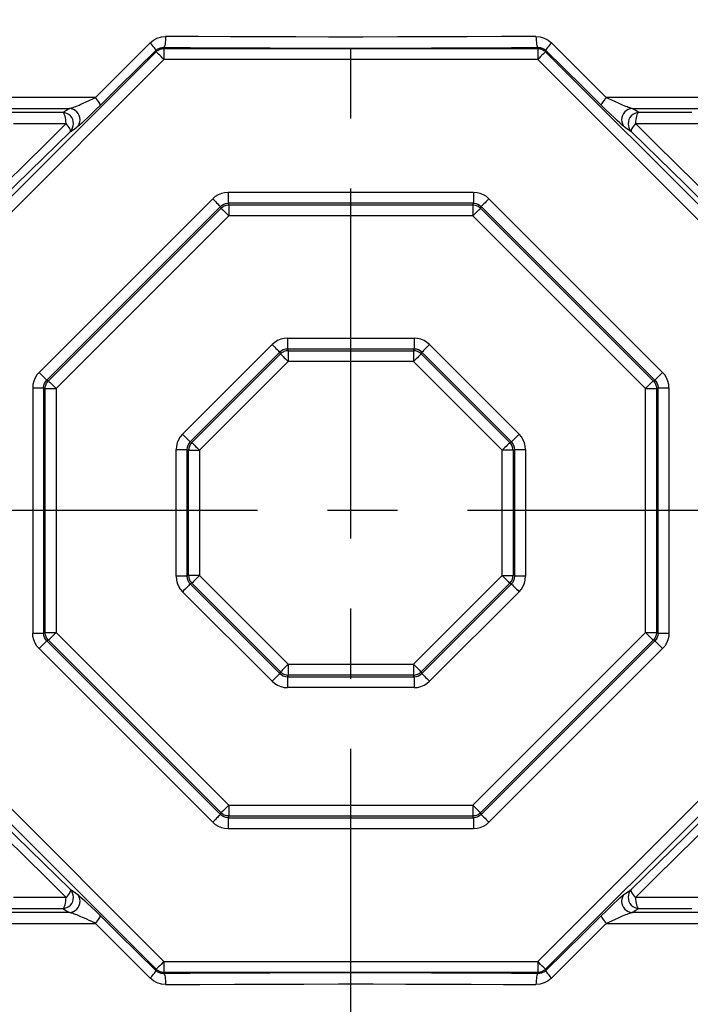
# Model space of a CAD drawing. Header units: millimetres. Extents: x 196 to 2027204, y -221452 to 153872.
# Tile 284 of 381: x 1216658 to 1217265, y -201272 to -200380. Entities that reach past the tile are written whole.
import ezdxf

# ---------------------------------------------------------------- set-up
doc = ezdxf.new("R2010")
doc.units = ezdxf.units.MM
doc.linetypes.add('CENTER', pattern=[50.8, 31.75, -6.35, 6.35, -6.35])
doc.layers.get('Defpoints').update_dxf_attribs({"lineweight": 18})
doc.layers.add('00_Основной', color=163, linetype='Continuous', lineweight=40)
doc.layers.add('ТМ-размеры', color=25, linetype='Continuous', lineweight=20)
doc.styles.add('SFINKS', font='SFINKS.shx', dxfattribs={"width": 0.7, "oblique": 15})
doc.dimstyles.new('кира-50', dxfattribs={"dimtxt": 150, "dimasz": 40, "dimexe": 15, "dimexo": 0, "dimgap": 20, "dimtad": 1, "dimdec": 0, "dimrnd": 5, "dimdsep": 46, "dimtxsty": 'SFINKS', "dimblk1": 'OBLIQUE', "dimblk2": 'OBLIQUE', "dimsah": 1, "dimcen": 2.5, "dimclrd": 252, "dimclre": 252, "dimclrt": 252, "dimadec": 0, "dimazin": 0, "dimtfac": 1, "dimtdec": 0, "dimtofl": 0, "dimtmove": 0, "dimatfit": 3, "dimldrblk": 'OBLIQUE', "dimfxl": 15, "dimtfill": 1, "dimtolj": 1, "dimtzin": 0, "dimlwd": 20, "dimlwe": 20, "dimarcsym": 0})

# ---------------------------------------------------------------- blocks, each defined once
blk = doc.blocks.new('_Oblique')
at = {"color": 0, "linetype": 'ByBlock', "lineweight": -2}
blk.add_line((-0.5, -0.5), (0.5, 0.5), dxfattribs=at)
blk = doc.blocks.new('*D85')
at = {"layer": 'Defpoints', "color": 0, "linetype": 'ByBlock', "lineweight": 50, "transparency": 16777216}
for p in [(1216957.71, -194978.27), (1216957.71, -203390.23), (1218392.05, -203390.23)]:
    blk.add_point(p, dxfattribs=at)
at = {"layer": 'ТМ-размеры', "color": 252, "linetype": 'ByBlock', "lineweight": 20, "transparency": 16777216}
for p, q in [((1216957.71, -194978.27), (1218407.05, -194978.27)), ((1218392.05, -194978.27), (1218392.05, -203390.23)), ((1216957.71, -203390.23), (1218407.05, -203390.23))]:
    blk.add_line(p, q, dxfattribs=at)
at = {"layer": 'ТМ-размеры', "color": 252, "linetype": 'ByBlock', "lineweight": 20, "transparency": 16777216, "xscale": 40, "yscale": 40, "zscale": 40}
for p, rotation in [((1218392.05, -194978.27), 90), ((1218392.05, -203390.23), 270)]:
    blk.add_blockref('_Oblique', p, dxfattribs=dict(at, rotation=rotation))
at = {"layer": 'ТМ-размеры', "color": 252, "linetype": 'ByBlock', "transparency": 16777216, "insert": (1218297.05, -199184.25), "char_height": 150, "attachment_point": 5, "rotation": 90, "style": 'SFINKS', "bg_fill": 3, "box_fill_scale": 1.1, "bg_fill_color": 256, "bg_fill_true_color": 13158600, "bg_fill_transparency": 0}
blk.add_mtext('\\A1;8410', dxfattribs=at)

msp = doc.modelspace()

# ---------------------------------------------------------------- linework, layer by layer
at = {"color": 252, "linetype": 'CENTER', "lineweight": 25, "ltscale": 10}
for p, q in [((1216957.71, -203390.23, 0.2), (1216957.71, -194978.28, 0.2)), ((1217381, -200824.75, 0.2), (1216534.45, -200824.75, 0.2))]:
    msp.add_line(p, q, dxfattribs=at)
at = {"layer": '00_Основной', "color": 252, "lineweight": 25, "ltscale": 10}
for p, q in [((1216541.73, -200648.3, 0.2), (1216781.27, -200408.77, 0.2)), ((1216780.83, -200407.72, 0.2), (1216781.27, -200408.77, 0.2)), ((1216788.33, -200405.85, 0.2), (1216787.93, -200404.89, 0.2)), ((1216788.33, -200405.85, 0.2), (1217127.09, -200405.85, 0.2)), ((1217127.49, -200404.89, 0.2), (1217127.09, -200405.85, 0.2)), ((1217134.15, -200408.77, 0.2), (1217134.58, -200407.72, 0.2)), ((1217134.15, -200408.77, 0.2), (1217373.7, -200648.3, 0.2)), ((1216788.33, -200415.84, 0.2), (1216548.79, -200655.38, 0.2)), ((1217127.09, -200415.84, 0.2), (1216788.33, -200415.84, 0.2)), ((1217366.63, -200655.38, 0.2), (1217127.09, -200415.84, 0.2)), ((1216675.08, -200699.53, 0.2), (1216832.48, -200542.13, 0.2)), ((1217069.01, -200536.36, 0.2), (1216846.41, -200536.36, 0.2)), ((1217240.33, -200699.53, 0.2), (1217082.94, -200542.13, 0.2)), ((1216839.45, -200549.09, 0.2), (1216682.06, -200706.5, 0.2)), ((1216683.55, -200707.1, 0.2), (1216840.07, -200550.58, 0.2)), ((1216840.07, -200550.58, 0.2), (1216839.45, -200549.09, 0.2)), ((1216846.41, -200546.21, 0.2), (1216847.03, -200547.71, 0.2)), ((1217069.01, -200546.21, 0.2), (1216846.41, -200546.21, 0.2)), ((1216847.03, -200547.71, 0.2), (1217068.39, -200547.71, 0.2)), ((1217068.39, -200547.71, 0.2), (1217069.01, -200546.21, 0.2)), ((1217075.97, -200549.09, 0.2), (1217075.35, -200550.58, 0.2)), ((1217075.35, -200550.58, 0.2), (1217231.87, -200707.1, 0.2)), ((1217233.36, -200706.5, 0.2), (1217075.97, -200549.09, 0.2)), ((1216847.03, -200557.56, 0.2), (1216690.51, -200714.08, 0.2)), ((1217068.39, -200557.56, 0.2), (1216847.03, -200557.56, 0.2)), ((1217224.91, -200714.08, 0.2), (1217068.39, -200557.56, 0.2)), ((1216805.09, -200755.6, 0.2), (1216886.33, -200674.36, 0.2)), ((1216900.26, -200668.59, 0.2), (1217015.16, -200668.59, 0.2)), ((1217029.09, -200674.36, 0.2), (1217110.33, -200755.6, 0.2)), ((1216893.3, -200681.32, 0.2), (1216812.05, -200762.57, 0.2)), ((1216813.54, -200763.19, 0.2), (1216893.92, -200682.81, 0.2)), ((1216893.92, -200682.81, 0.2), (1216893.3, -200681.32, 0.2)), ((1216900.26, -200678.44, 0.2), (1216900.88, -200679.94, 0.2)), ((1217015.16, -200678.44, 0.2), (1216900.26, -200678.44, 0.2)), ((1216900.88, -200679.94, 0.2), (1217014.54, -200679.94, 0.2)), ((1217014.54, -200679.94, 0.2), (1217015.16, -200678.44, 0.2)), ((1217022.12, -200681.32, 0.2), (1217021.5, -200682.81, 0.2)), ((1217021.5, -200682.81, 0.2), (1217101.88, -200763.19, 0.2)), ((1217103.37, -200762.57, 0.2), (1217022.12, -200681.32, 0.2)), ((1216900.88, -200689.78, 0.2), (1216820.51, -200770.15, 0.2)), ((1217014.54, -200689.78, 0.2), (1216900.88, -200689.78, 0.2)), ((1217094.91, -200770.15, 0.2), (1217014.54, -200689.78, 0.2)), ((1216682.06, -200706.5, 0.2), (1216683.55, -200707.1, 0.2)), ((1217231.87, -200707.1, 0.2), (1217233.36, -200706.5, 0.2)), ((1216669.31, -200713.46, 0.2), (1216669.31, -200936.04, 0.2)), ((1216680.66, -200714.08, 0.2), (1216679.16, -200713.46, 0.2)), ((1216679.16, -200713.46, 0.2), (1216679.16, -200936.04, 0.2)), ((1216680.66, -200935.42, 0.2), (1216680.66, -200714.08, 0.2)), ((1216690.51, -200714.08, 0.2), (1216690.51, -200935.42, 0.2)), ((1217224.91, -200935.42, 0.2), (1217224.91, -200714.08, 0.2)), ((1217236.26, -200713.46, 0.2), (1217234.76, -200714.08, 0.2)), ((1217234.76, -200714.08, 0.2), (1217234.76, -200935.42, 0.2)), ((1217236.26, -200936.04, 0.2), (1217236.26, -200713.46, 0.2)), ((1217246.1, -200713.46, 0.2), (1217246.1, -200936.04, 0.2)), ((1216812.05, -200762.57, 0.2), (1216813.54, -200763.19, 0.2)), ((1217101.88, -200763.19, 0.2), (1217103.37, -200762.57, 0.2)), ((1216799.32, -200884.43, 0.2), (1216799.32, -200769.53, 0.2)), ((1216810.67, -200770.15, 0.2), (1216809.17, -200769.53, 0.2)), ((1216809.17, -200769.53, 0.2), (1216809.17, -200884.43, 0.2)), ((1216810.67, -200883.81, 0.2), (1216810.67, -200770.15, 0.2)), ((1216820.51, -200770.15, 0.2), (1216820.51, -200883.81, 0.2)), ((1217094.91, -200883.81, 0.2), (1217094.91, -200770.15, 0.2)), ((1217106.25, -200769.53, 0.2), (1217104.75, -200770.15, 0.2)), ((1217104.75, -200770.15, 0.2), (1217104.75, -200883.81, 0.2)), ((1217106.25, -200884.43, 0.2), (1217106.25, -200769.53, 0.2)), ((1217116.1, -200769.53, 0.2), (1217116.1, -200884.43, 0.2)), ((1216809.17, -200884.43, 0.2), (1216810.67, -200883.81, 0.2)), ((1216813.54, -200890.76, 0.2), (1216812.05, -200891.39, 0.2)), ((1216893.92, -200971.14, 0.2), (1216813.54, -200890.76, 0.2)), ((1216820.51, -200883.81, 0.2), (1216900.88, -200964.17, 0.2)), ((1217014.54, -200964.17, 0.2), (1217094.91, -200883.81, 0.2)), ((1217101.88, -200890.76, 0.2), (1217021.5, -200971.14, 0.2)), ((1217103.37, -200891.39, 0.2), (1217101.88, -200890.76, 0.2)), ((1217104.75, -200883.81, 0.2), (1217106.25, -200884.43, 0.2)), ((1216886.33, -200979.59, 0.2), (1216805.09, -200898.35, 0.2)), ((1216812.05, -200891.39, 0.2), (1216893.3, -200972.64, 0.2)), ((1217022.12, -200972.64, 0.2), (1217103.37, -200891.39, 0.2)), ((1217110.33, -200898.35, 0.2), (1217029.09, -200979.59, 0.2)), ((1216679.16, -200936.04, 0.2), (1216680.66, -200935.42, 0.2)), ((1216690.51, -200935.42, 0.2), (1216847.03, -201091.94, 0.2)), ((1217068.39, -201091.94, 0.2), (1217224.91, -200935.42, 0.2)), ((1217234.76, -200935.42, 0.2), (1217236.26, -200936.04, 0.2)), ((1216683.55, -200942.4, 0.2), (1216682.06, -200943.02, 0.2)), ((1216682.06, -200943.02, 0.2), (1216839.45, -201100.41, 0.2)), ((1216840.07, -201098.92, 0.2), (1216683.55, -200942.4, 0.2)), ((1217231.87, -200942.4, 0.2), (1217075.35, -201098.92, 0.2)), ((1217075.97, -201100.41, 0.2), (1217233.36, -200943.02, 0.2)), ((1217233.36, -200943.02, 0.2), (1217231.87, -200942.4, 0.2)), ((1216832.48, -201107.38, 0.2), (1216675.08, -200949.97, 0.2)), ((1217082.94, -201107.38, 0.2), (1217240.33, -200949.97, 0.2)), ((1216893.3, -200972.64, 0.2), (1216893.92, -200971.14, 0.2)), ((1216900.88, -200964.17, 0.2), (1217014.54, -200964.17, 0.2)), ((1217021.5, -200971.14, 0.2), (1217022.12, -200972.64, 0.2)), ((1216900.88, -200974.02, 0.2), (1216900.26, -200975.52, 0.2)), ((1216900.26, -200975.52, 0.2), (1217015.16, -200975.52, 0.2)), ((1217014.54, -200974.02, 0.2), (1216900.88, -200974.02, 0.2)), ((1217015.16, -200975.52, 0.2), (1217014.54, -200974.02, 0.2)), ((1217015.16, -200985.37, 0.2), (1216900.26, -200985.37, 0.2)), ((1216548.79, -200994.12, 0.2), (1216788.33, -201233.66, 0.2)), ((1217127.09, -201233.66, 0.2), (1217366.63, -200994.12, 0.2)), ((1216781.27, -201240.73, 0.2), (1216541.73, -201001.2, 0.2)), ((1217373.7, -201001.2, 0.2), (1217134.15, -201240.73, 0.2)), ((1216847.03, -201091.94, 0.2), (1217068.39, -201091.94, 0.2)), ((1216839.45, -201100.41, 0.2), (1216840.07, -201098.92, 0.2)), ((1216847.03, -201101.79, 0.2), (1216846.41, -201103.29, 0.2)), ((1216846.41, -201103.29, 0.2), (1217069.01, -201103.29, 0.2)), ((1217068.39, -201101.79, 0.2), (1216847.03, -201101.79, 0.2)), ((1217069.01, -201103.29, 0.2), (1217068.39, -201101.79, 0.2)), ((1217075.35, -201098.92, 0.2), (1217075.97, -201100.41, 0.2)), ((1216846.41, -201113.14, 0.2), (1217069.01, -201113.14, 0.2)), ((1216788.33, -201233.66, 0.2), (1217127.09, -201233.66, 0.2)), ((1216781.27, -201240.73, 0.2), (1216780.83, -201241.79, 0.2)), ((1216787.93, -201244.61, 0.2), (1216788.33, -201243.67, 0.2)), ((1217127.09, -201243.67, 0.2), (1216788.33, -201243.67, 0.2)), ((1217127.09, -201243.67, 0.2), (1217127.49, -201244.61, 0.2)), ((1217134.58, -201241.79, 0.2), (1217134.15, -201240.73, 0.2))]:
    msp.add_line(p, q, dxfattribs=at)
at = {"layer": '00_Основной', "color": 252, "lineweight": 25, "ltscale": 10, "elevation": 0.2}
for points in [[(1216775.85, -200400.66), (1216778.86, -200398.18), (1216782.3, -200396.36), (1216786.01, -200395.25), (1216789.86, -200394.9)], [(1216789.86, -200394.9), (1216789.82, -200396.8), (1216789.7, -200398.65), (1216789.53, -200400.34), (1216789.28, -200401.86), (1216788.99, -200403.1), (1216788.66, -200404.04), (1216788.31, -200404.65), (1216787.93, -200404.89)], [(1217125.55, -200394.9), (1217094.44, -200395.1), (1217063.17, -200395.25), (1217031.8, -200395.36), (1217000.37, -200395.43), (1216968.93, -200395.48), (1216937.49, -200395.46), (1216907.85, -200395.42), (1216878.23, -200395.35), (1216848.67, -200395.24), (1216819.2, -200395.08), (1216789.86, -200394.9)], [(1217125.55, -200394.9), (1217125.6, -200396.8), (1217125.72, -200398.65), (1217125.9, -200400.34), (1217126.14, -200401.86), (1217126.43, -200403.1), (1217126.75, -200404.04), (1217127.1, -200404.65), (1217127.49, -200404.89)], [(1217125.55, -200394.9), (1217129.4, -200395.25), (1217133.12, -200396.36), (1217136.56, -200398.18), (1217139.56, -200400.66)], [(1216775.85, -200400.66), (1216758.83, -200417.67), (1216742.25, -200434.24), (1216726.12, -200450.34)], [(1216730.53, -200457.41), (1216747.22, -200440.94), (1216763.98, -200424.38), (1216780.83, -200407.72)], [(1216780.83, -200407.72), (1216780.86, -200407.38), (1216780.69, -200406.85), (1216780.3, -200406.13), (1216779.72, -200405.26), (1216778.96, -200404.22), (1216778.04, -200403.1), (1216777, -200401.9), (1216775.85, -200400.66)], [(1216780.83, -200407.72), (1216782.29, -200406.54), (1216784.12, -200405.59), (1216785.12, -200405.26), (1216786.39, -200404.99), (1216787.93, -200404.89)], [(1216781.27, -200408.77), (1216781.99, -200408.12), (1216782.78, -200407.53), (1216783.63, -200407.02), (1216784.5, -200406.61), (1216785.43, -200406.27), (1216786.38, -200406.03), (1216787.35, -200405.89), (1216788.33, -200405.85)], [(1216788.33, -200415.84), (1216786.99, -200414.48), (1216785.69, -200413.18), (1216784.47, -200411.98), (1216783.42, -200410.93), (1216782.54, -200410.05), (1216781.88, -200409.38), (1216781.44, -200408.95), (1216781.27, -200408.77)], [(1216787.93, -200404.89), (1216811.95, -200405.04), (1216836.07, -200405.17), (1216860.28, -200405.28), (1216884.58, -200405.37), (1216908.92, -200405.42), (1216933.31, -200405.45), (1216957.72, -200405.47), (1216982.11, -200405.45), (1217006.5, -200405.42), (1217030.84, -200405.37), (1217055.14, -200405.28), (1217079.35, -200405.17), (1217103.47, -200405.04), (1217127.49, -200404.89)], [(1216788.33, -200405.85), (1216788.33, -200406.1), (1216788.33, -200406.71), (1216788.33, -200407.65), (1216788.33, -200408.9), (1216788.33, -200410.39), (1216788.33, -200412.1), (1216788.33, -200413.93), (1216788.33, -200415.84)], [(1217127.09, -200405.85), (1217127.09, -200406.1), (1217127.09, -200406.71), (1217127.09, -200407.65), (1217127.09, -200408.9), (1217127.09, -200410.39), (1217127.09, -200412.1), (1217127.09, -200413.93), (1217127.09, -200415.84)], [(1217127.09, -200405.85), (1217128.07, -200405.89), (1217129.04, -200406.03), (1217129.98, -200406.27), (1217130.92, -200406.61), (1217131.81, -200407.02), (1217132.64, -200407.53), (1217133.43, -200408.12), (1217134.15, -200408.77)], [(1217134.15, -200408.77), (1217133.98, -200408.95), (1217133.54, -200409.38), (1217132.88, -200410.05), (1217132, -200410.93), (1217130.95, -200411.98), (1217129.73, -200413.18), (1217128.43, -200414.48), (1217127.09, -200415.84)], [(1217127.49, -200404.89), (1217129.67, -200405.1), (1217131.28, -200405.58), (1217132.55, -200406.19), (1217133.65, -200406.9), (1217134.58, -200407.72)], [(1217139.56, -200400.66), (1217138.42, -200401.9), (1217137.38, -200403.1), (1217136.46, -200404.22), (1217135.7, -200405.26), (1217135.12, -200406.13), (1217134.72, -200406.85), (1217134.56, -200407.38), (1217134.58, -200407.72)], [(1217184.89, -200457.41), (1217168.2, -200440.94), (1217151.43, -200424.38), (1217134.58, -200407.72)], [(1217189.29, -200450.34), (1217173.16, -200434.24), (1217156.59, -200417.67), (1217139.56, -200400.66)], [(1216726.12, -200450.34), (1216704.21, -200450.34), (1216682.48, -200450.34), (1216660.92, -200450.34), (1216639.58, -200450.34)], [(1216702.56, -200460.3), (1216703.12, -200460.19), (1216703.81, -200460), (1216704.63, -200459.75), (1216705.78, -200459.37), (1216707.23, -200458.85), (1216708.43, -200458.38), (1216709.8, -200457.83), (1216711.35, -200457.2), (1216713.1, -200456.45), (1216715.09, -200455.58), (1216717.81, -200454.33), (1216721.1, -200452.8), (1216723.94, -200451.43), (1216726.12, -200450.34)], [(1216730.53, -200457.41), (1216730.62, -200457.04), (1216730.51, -200456.48), (1216730.19, -200455.74), (1216729.69, -200454.86), (1216729.02, -200453.85), (1216728.17, -200452.74), (1216727.21, -200451.55), (1216726.12, -200450.34)], [(1217189.29, -200450.34), (1217188.22, -200451.55), (1217187.25, -200452.74), (1217186.41, -200453.85), (1217185.72, -200454.86), (1217185.23, -200455.74), (1217184.91, -200456.48), (1217184.79, -200457.04), (1217184.89, -200457.41)], [(1217212.86, -200460.3), (1217210.78, -200459.75), (1217210.05, -200459.51), (1217209.18, -200459.22), (1217208.17, -200458.85), (1217206.97, -200458.38), (1217205.6, -200457.83), (1217204.05, -200457.18), (1217202.32, -200456.45), (1217200.33, -200455.56), (1217197.61, -200454.33), (1217194.32, -200452.8), (1217191.48, -200451.43), (1217189.29, -200450.34)], [(1217275.84, -200450.34), (1217254.5, -200450.34), (1217232.94, -200450.34), (1217211.21, -200450.34), (1217189.29, -200450.34)], [(1216638.83, -200460.3), (1216659.87, -200460.3), (1216681.13, -200460.3), (1216702.56, -200460.3)], [(1216702.56, -200460.3), (1216699.24, -200462.35), (1216696.66, -200463.96)], [(1216709.36, -200477.34), (1216710.57, -200475.85), (1216711.46, -200474.16), (1216712.03, -200472.31), (1216712.21, -200470.4), (1216712.04, -200468.49), (1216711.49, -200466.62), (1216710.6, -200464.92), (1216709.42, -200463.39), (1216707.95, -200462.14), (1216706.29, -200461.18), (1216704.47, -200460.56), (1216702.56, -200460.3)], [(1216730.53, -200457.41), (1216726.62, -200461.25), (1216722.86, -200464.9), (1216719.32, -200468.3), (1216716.06, -200471.38), (1216713.79, -200473.5), (1216711.83, -200475.28), (1216710.3, -200476.6), (1216709.36, -200477.34)], [(1217206.06, -200477.34), (1217205.1, -200476.59), (1217203.52, -200475.22), (1217201.5, -200473.38), (1217199.17, -200471.21), (1217196.6, -200468.77), (1217192.9, -200465.24), (1217189, -200461.43), (1217184.89, -200457.41)], [(1217212.86, -200460.3), (1217210.97, -200460.56), (1217209.13, -200461.18), (1217207.47, -200462.14), (1217206, -200463.39), (1217204.82, -200464.92), (1217203.93, -200466.62), (1217203.38, -200468.49), (1217203.21, -200470.4), (1217203.39, -200472.31), (1217203.96, -200474.16), (1217204.85, -200475.85), (1217206.06, -200477.34)], [(1217218.76, -200463.96), (1217215.46, -200461.91), (1217212.86, -200460.3)], [(1217212.86, -200460.3), (1217234.29, -200460.3), (1217255.55, -200460.3), (1217276.58, -200460.3)], [(1216696.66, -200463.96), (1216680.5, -200463.96), (1216664.47, -200463.96), (1216648.57, -200463.96)], [(1216703.45, -200480.99), (1216704.66, -200479.49), (1216705.55, -200477.82), (1216706.12, -200475.96), (1216706.3, -200474.06), (1216706.13, -200472.14), (1216705.58, -200470.29), (1216704.71, -200468.57), (1216703.5, -200467.05), (1216702.05, -200465.79), (1216700.38, -200464.83), (1216698.57, -200464.21), (1216696.66, -200463.96)], [(1216699.57, -200473.92), (1216699.51, -200472.07), (1216699.36, -200470.29), (1216699.09, -200468.64), (1216698.73, -200467.16), (1216698.3, -200465.92), (1216697.79, -200464.94), (1216697.24, -200464.28), (1216696.66, -200463.96)], [(1217218.76, -200463.96), (1217216.85, -200464.21), (1217215.03, -200464.83), (1217213.37, -200465.79), (1217211.91, -200467.05), (1217210.71, -200468.57), (1217209.84, -200470.29), (1217209.29, -200472.14), (1217209.12, -200474.06), (1217209.3, -200475.96), (1217209.87, -200477.82), (1217210.76, -200479.49), (1217211.97, -200480.99)], [(1217218.76, -200463.96), (1217218.18, -200464.28), (1217217.63, -200464.94), (1217217.12, -200465.92), (1217216.68, -200467.16), (1217216.33, -200468.64), (1217216.06, -200470.29), (1217215.91, -200472.07), (1217215.85, -200473.92)], [(1217266.85, -200463.96), (1217250.95, -200463.96), (1217234.91, -200463.96), (1217218.76, -200463.96)], [(1216699.57, -200473.92), (1216681.1, -200492.29), (1216663.13, -200510.14), (1216645.01, -200528.11), (1216627.38, -200545.59)], [(1216652.01, -200473.92), (1216667.75, -200473.92), (1216683.59, -200473.92), (1216699.57, -200473.92)], [(1216703.45, -200480.99), (1216703.59, -200480.58), (1216703.53, -200480), (1216703.28, -200479.25), (1216702.84, -200478.36), (1216702.25, -200477.36), (1216701.49, -200476.26), (1216700.58, -200475.1), (1216699.57, -200473.92)], [(1216703.45, -200480.99), (1216706.77, -200478.94), (1216709.36, -200477.34)], [(1217206.06, -200477.34), (1217209.37, -200479.38), (1217211.97, -200480.99)], [(1217215.85, -200473.92), (1217214.83, -200475.1), (1217213.95, -200476.26), (1217213.19, -200477.36), (1217212.58, -200478.36), (1217212.14, -200479.25), (1217211.89, -200480), (1217211.83, -200480.58), (1217211.97, -200480.99)], [(1217288.04, -200545.59), (1217270.41, -200528.11), (1217252.29, -200510.14), (1217234.32, -200492.29), (1217215.85, -200473.92)], [(1217215.85, -200473.92), (1217231.82, -200473.92), (1217247.67, -200473.92), (1217263.41, -200473.92), (1217279, -200473.92)], [(1216630.37, -200552.66), (1216654.42, -200529.11), (1216678.8, -200505.22), (1216703.45, -200480.99)], [(1217211.97, -200480.99), (1217236.62, -200505.22), (1217260.99, -200529.11), (1217285.05, -200552.66)], [(1216846.41, -200536.36), (1216843.33, -200536.6), (1216840.33, -200537.32), (1216837.48, -200538.51), (1216834.84, -200540.12), (1216832.48, -200542.13)], [(1216832.48, -200542.13), (1216833.71, -200543.36), (1216834.91, -200544.54), (1216836.02, -200545.66), (1216837.03, -200546.68), (1216837.9, -200547.55), (1216838.61, -200548.26), (1216839.12, -200548.78), (1216839.45, -200549.09)], [(1216846.41, -200536.36), (1216846.41, -200538.1), (1216846.41, -200539.78), (1216846.41, -200541.36), (1216846.41, -200542.8), (1216846.41, -200544.02), (1216846.41, -200545.02), (1216846.41, -200545.76), (1216846.41, -200546.21)], [(1217069.01, -200536.36), (1217069.01, -200538.1), (1217069.01, -200539.78), (1217069.01, -200541.36), (1217069.01, -200542.8), (1217069.01, -200544.02), (1217069.01, -200545.02), (1217069.01, -200545.76), (1217069.01, -200546.21)], [(1217082.94, -200542.13), (1217080.58, -200540.12), (1217077.94, -200538.51), (1217075.09, -200537.32), (1217072.09, -200536.6), (1217069.01, -200536.36)], [(1217082.94, -200542.13), (1217081.71, -200543.36), (1217080.51, -200544.54), (1217079.4, -200545.66), (1217078.39, -200546.68), (1217077.52, -200547.55), (1217076.81, -200548.26), (1217076.29, -200548.78), (1217075.97, -200549.09)], [(1216839.45, -200549.09), (1216840.93, -200547.85), (1216842.64, -200546.93), (1216844.49, -200546.38), (1216846.41, -200546.21)], [(1216840.07, -200550.58), (1216840.79, -200549.95), (1216841.57, -200549.38), (1216842.4, -200548.89), (1216843.28, -200548.48), (1216844.18, -200548.16), (1216845.12, -200547.92), (1216846.07, -200547.76), (1216847.03, -200547.71)], [(1216840.07, -200550.58), (1216840.38, -200550.91), (1216840.91, -200551.43), (1216841.61, -200552.14), (1216842.48, -200553.01), (1216843.5, -200554.02), (1216844.62, -200555.14), (1216845.8, -200556.33), (1216847.03, -200557.56)], [(1216847.03, -200547.71), (1216847.03, -200548.16), (1216847.03, -200548.89), (1216847.03, -200549.89), (1216847.03, -200551.12), (1216847.03, -200552.56), (1216847.03, -200554.14), (1216847.03, -200555.82), (1216847.03, -200557.56)], [(1217068.39, -200547.71), (1217069.35, -200547.76), (1217070.29, -200547.92), (1217071.24, -200548.16), (1217072.14, -200548.48), (1217073.02, -200548.89), (1217073.85, -200549.38), (1217074.63, -200549.95), (1217075.35, -200550.58)], [(1217068.39, -200547.71), (1217068.39, -200548.16), (1217068.39, -200548.89), (1217068.39, -200549.89), (1217068.39, -200551.12), (1217068.39, -200552.56), (1217068.39, -200554.14), (1217068.39, -200555.82), (1217068.39, -200557.56)], [(1217068.39, -200557.56), (1217069.62, -200556.33), (1217070.8, -200555.14), (1217071.92, -200554.02), (1217072.93, -200553.01), (1217073.81, -200552.14), (1217074.51, -200551.43), (1217075.04, -200550.91), (1217075.35, -200550.58)], [(1217069.01, -200546.21), (1217070.93, -200546.38), (1217072.79, -200546.93), (1217074.49, -200547.85), (1217075.97, -200549.09)], [(1216900.26, -200668.59), (1216897.18, -200668.83), (1216894.17, -200669.55), (1216891.32, -200670.74), (1216888.68, -200672.34), (1216886.33, -200674.36)], [(1216886.33, -200674.36), (1216887.56, -200675.59), (1216888.76, -200676.78), (1216889.87, -200677.89), (1216890.87, -200678.9), (1216891.75, -200679.78), (1216892.45, -200680.48), (1216892.97, -200681.01), (1216893.3, -200681.32)], [(1216900.26, -200668.59), (1216900.26, -200670.32), (1216900.26, -200672), (1216900.26, -200673.58), (1216900.26, -200675.01), (1216900.26, -200676.25), (1216900.26, -200677.25), (1216900.26, -200677.99), (1216900.26, -200678.44)], [(1217015.16, -200668.59), (1217015.16, -200670.32), (1217015.16, -200672), (1217015.16, -200673.58), (1217015.16, -200675.01), (1217015.16, -200676.25), (1217015.16, -200677.25), (1217015.16, -200677.99), (1217015.16, -200678.44)], [(1217029.09, -200674.36), (1217026.73, -200672.34), (1217024.09, -200670.74), (1217021.25, -200669.55), (1217018.24, -200668.83), (1217015.16, -200668.59)], [(1217029.09, -200674.36), (1217027.86, -200675.59), (1217026.66, -200676.78), (1217025.55, -200677.89), (1217024.55, -200678.9), (1217023.67, -200679.78), (1217022.96, -200680.48), (1217022.45, -200681.01), (1217022.12, -200681.32)], [(1216900.26, -200678.44), (1216898.34, -200678.61), (1216896.49, -200679.16), (1216894.78, -200680.08), (1216893.3, -200681.32)], [(1216900.88, -200679.94), (1216899.92, -200679.99), (1216898.96, -200680.13), (1216898.02, -200680.37), (1216897.12, -200680.7), (1216896.25, -200681.12), (1216895.42, -200681.61), (1216894.64, -200682.18), (1216893.92, -200682.81)], [(1216893.92, -200682.81), (1216894.23, -200683.14), (1216894.75, -200683.66), (1216895.46, -200684.36), (1216896.33, -200685.23), (1216897.35, -200686.24), (1216898.46, -200687.36), (1216899.65, -200688.55), (1216900.88, -200689.78)], [(1216900.88, -200679.94), (1216900.88, -200680.39), (1216900.88, -200681.12), (1216900.88, -200682.12), (1216900.88, -200683.35), (1216900.88, -200684.78), (1216900.88, -200686.36), (1216900.88, -200688.05), (1216900.88, -200689.78)], [(1217014.54, -200679.94), (1217014.54, -200680.39), (1217014.54, -200681.12), (1217014.54, -200682.12), (1217014.54, -200683.35), (1217014.54, -200684.78), (1217014.54, -200686.36), (1217014.54, -200688.05), (1217014.54, -200689.78)], [(1217021.5, -200682.81), (1217020.78, -200682.18), (1217020, -200681.61), (1217019.17, -200681.12), (1217018.3, -200680.7), (1217017.39, -200680.37), (1217016.46, -200680.13), (1217015.5, -200679.99), (1217014.54, -200679.94)], [(1217021.5, -200682.81), (1217021.19, -200683.14), (1217020.67, -200683.66), (1217019.96, -200684.36), (1217019.09, -200685.23), (1217018.07, -200686.24), (1217016.95, -200687.36), (1217015.77, -200688.55), (1217014.54, -200689.78)], [(1217022.12, -200681.32), (1217020.64, -200680.08), (1217018.95, -200679.16), (1217017.1, -200678.61), (1217015.16, -200678.44)], [(1216675.08, -200699.53), (1216673.08, -200701.88), (1216671.46, -200704.51), (1216670.29, -200707.37), (1216669.57, -200710.36), (1216669.31, -200713.46)], [(1216675.08, -200699.53), (1216676.31, -200700.76), (1216677.51, -200701.94), (1216678.63, -200703.07), (1216679.63, -200704.07), (1216680.5, -200704.95), (1216681.21, -200705.65), (1216681.73, -200706.18), (1216682.06, -200706.5)], [(1217233.36, -200706.5), (1217233.69, -200706.18), (1217234.21, -200705.65), (1217234.91, -200704.95), (1217235.79, -200704.07), (1217236.79, -200703.07), (1217237.9, -200701.94), (1217239.11, -200700.76), (1217240.33, -200699.53)], [(1217246.1, -200713.46), (1217245.86, -200710.36), (1217245.13, -200707.37), (1217243.96, -200704.51), (1217242.34, -200701.88), (1217240.33, -200699.53)], [(1216679.16, -200713.46), (1216679.33, -200711.52), (1216679.9, -200709.67), (1216680.81, -200707.98), (1216682.06, -200706.5)], [(1216680.66, -200714.08), (1216680.73, -200713.12), (1216680.87, -200712.16), (1216681.11, -200711.23), (1216681.43, -200710.32), (1216681.85, -200709.45), (1216682.34, -200708.62), (1216682.92, -200707.84), (1216683.55, -200707.1)], [(1216683.55, -200707.1), (1216683.86, -200707.43), (1216684.39, -200707.95), (1216685.09, -200708.66), (1216685.97, -200709.53), (1216686.98, -200710.54), (1216688.1, -200711.66), (1216689.28, -200712.85), (1216690.51, -200714.08)], [(1217231.87, -200707.1), (1217231.56, -200707.43), (1217231.03, -200707.95), (1217230.33, -200708.66), (1217229.45, -200709.53), (1217228.44, -200710.54), (1217227.32, -200711.66), (1217226.14, -200712.85), (1217224.91, -200714.08)], [(1217231.87, -200707.1), (1217232.52, -200707.84), (1217233.08, -200708.62), (1217233.57, -200709.45), (1217233.98, -200710.32), (1217234.31, -200711.23), (1217234.55, -200712.16), (1217234.7, -200713.12), (1217234.76, -200714.08)], [(1217233.36, -200706.5), (1217234.62, -200707.98), (1217235.52, -200709.67), (1217236.08, -200711.52), (1217236.26, -200713.46)], [(1216669.31, -200713.46), (1216671.05, -200713.46), (1216672.74, -200713.46), (1216674.32, -200713.46), (1216675.75, -200713.46), (1216676.98, -200713.46), (1216677.98, -200713.46), (1216678.71, -200713.46), (1216679.16, -200713.46)], [(1216680.66, -200714.08), (1216681.11, -200714.08), (1216681.86, -200714.08), (1216682.85, -200714.08), (1216684.09, -200714.08), (1216685.51, -200714.08), (1216687.09, -200714.08), (1216688.77, -200714.08), (1216690.51, -200714.08)], [(1217224.91, -200714.08), (1217226.65, -200714.08), (1217228.33, -200714.08), (1217229.91, -200714.08), (1217231.33, -200714.08), (1217232.57, -200714.08), (1217233.56, -200714.08), (1217234.31, -200714.08), (1217234.76, -200714.08)], [(1217236.26, -200713.46), (1217236.71, -200713.46), (1217237.44, -200713.46), (1217238.44, -200713.46), (1217239.67, -200713.46), (1217241.1, -200713.46), (1217242.68, -200713.46), (1217244.37, -200713.46), (1217246.1, -200713.46)], [(1216805.09, -200755.6), (1216803.07, -200757.95), (1216801.47, -200760.6), (1216800.28, -200763.44), (1216799.56, -200766.45), (1216799.32, -200769.53)], [(1216805.09, -200755.6), (1216806.32, -200756.83), (1216807.5, -200758.02), (1216808.62, -200759.14), (1216809.63, -200760.14), (1216810.51, -200761.02), (1216811.21, -200761.72), (1216811.74, -200762.24), (1216812.05, -200762.57)], [(1217110.33, -200755.6), (1217109.1, -200756.83), (1217107.91, -200758.02), (1217106.8, -200759.14), (1217105.79, -200760.14), (1217104.91, -200761.02), (1217104.21, -200761.72), (1217103.68, -200762.24), (1217103.37, -200762.57)], [(1217116.1, -200769.53), (1217115.86, -200766.45), (1217115.14, -200763.44), (1217113.95, -200760.6), (1217112.35, -200757.95), (1217110.33, -200755.6)], [(1216812.05, -200762.57), (1216810.81, -200764.05), (1216809.89, -200765.74), (1216809.34, -200767.61), (1216809.17, -200769.53)], [(1216813.54, -200763.19), (1216812.91, -200763.91), (1216812.34, -200764.69), (1216811.85, -200765.52), (1216811.44, -200766.39), (1216811.1, -200767.3), (1216810.86, -200768.23), (1216810.72, -200769.19), (1216810.67, -200770.15)], [(1216813.54, -200763.19), (1216813.87, -200763.5), (1216814.39, -200764.02), (1216815.1, -200764.73), (1216815.97, -200765.6), (1216816.97, -200766.62), (1216818.09, -200767.74), (1216819.28, -200768.92), (1216820.51, -200770.15)], [(1217101.88, -200763.19), (1217101.55, -200763.5), (1217101.03, -200764.02), (1217100.32, -200764.73), (1217099.46, -200765.6), (1217098.44, -200766.62), (1217097.33, -200767.74), (1217096.13, -200768.92), (1217094.91, -200770.15)], [(1217104.75, -200770.15), (1217104.7, -200769.19), (1217104.56, -200768.23), (1217104.32, -200767.3), (1217103.99, -200766.39), (1217103.57, -200765.52), (1217103.09, -200764.69), (1217102.51, -200763.91), (1217101.88, -200763.19)], [(1217106.25, -200769.53), (1217106.08, -200767.61), (1217105.53, -200765.74), (1217104.61, -200764.05), (1217103.37, -200762.57)], [(1216799.32, -200769.53), (1216801.05, -200769.53), (1216802.73, -200769.53), (1216804.31, -200769.53), (1216805.74, -200769.53), (1216806.98, -200769.53), (1216807.98, -200769.53), (1216808.72, -200769.53), (1216809.17, -200769.53)], [(1216810.67, -200770.15), (1216811.12, -200770.15), (1216811.85, -200770.15), (1216812.85, -200770.15), (1216814.08, -200770.15), (1216815.51, -200770.15), (1216817.08, -200770.15), (1216818.78, -200770.15), (1216820.51, -200770.15)], [(1217104.75, -200770.15), (1217104.3, -200770.15), (1217103.57, -200770.15), (1217102.57, -200770.15), (1217101.34, -200770.15), (1217099.91, -200770.15), (1217098.33, -200770.15), (1217096.64, -200770.15), (1217094.91, -200770.15)], [(1217106.25, -200769.53), (1217106.7, -200769.53), (1217107.44, -200769.53), (1217108.44, -200769.53), (1217109.68, -200769.53), (1217111.11, -200769.53), (1217112.69, -200769.53), (1217114.37, -200769.53), (1217116.1, -200769.53)], [(1216809.17, -200884.43), (1216808.72, -200884.43), (1216807.98, -200884.43), (1216806.98, -200884.43), (1216805.74, -200884.43), (1216804.31, -200884.43), (1216802.73, -200884.43), (1216801.05, -200884.43), (1216799.32, -200884.43)], [(1216799.32, -200884.43), (1216799.56, -200887.5), (1216800.28, -200890.51), (1216801.47, -200893.36), (1216803.07, -200896), (1216805.09, -200898.35)], [(1216809.17, -200884.43), (1216809.34, -200886.35), (1216809.89, -200888.19), (1216810.81, -200889.9), (1216812.05, -200891.39)], [(1216820.51, -200883.81), (1216818.78, -200883.81), (1216817.08, -200883.81), (1216815.51, -200883.81), (1216814.08, -200883.81), (1216812.85, -200883.81), (1216811.85, -200883.81), (1216811.12, -200883.81), (1216810.67, -200883.81)], [(1216810.67, -200883.81), (1216810.72, -200884.77), (1216810.86, -200885.73), (1216811.1, -200886.66), (1216811.44, -200887.56), (1216811.85, -200888.44), (1216812.34, -200889.27), (1216812.91, -200890.04), (1216813.54, -200890.76)], [(1216820.51, -200883.81), (1216819.28, -200885.04), (1216818.09, -200886.22), (1216816.97, -200887.34), (1216815.97, -200888.35), (1216815.1, -200889.23), (1216814.39, -200889.93), (1216813.87, -200890.46), (1216813.54, -200890.76)], [(1217094.91, -200883.81), (1217096.13, -200885.04), (1217097.33, -200886.22), (1217098.44, -200887.34), (1217099.46, -200888.35), (1217100.32, -200889.23), (1217101.03, -200889.93), (1217101.55, -200890.46), (1217101.88, -200890.76)], [(1217094.91, -200883.81), (1217096.64, -200883.81), (1217098.33, -200883.81), (1217099.91, -200883.81), (1217101.34, -200883.81), (1217102.57, -200883.81), (1217103.57, -200883.81), (1217104.3, -200883.81), (1217104.75, -200883.81)], [(1217101.88, -200890.76), (1217102.51, -200890.04), (1217103.09, -200889.27), (1217103.57, -200888.44), (1217103.99, -200887.56), (1217104.32, -200886.66), (1217104.56, -200885.73), (1217104.7, -200884.77), (1217104.75, -200883.81)], [(1217103.37, -200891.39), (1217104.61, -200889.9), (1217105.53, -200888.19), (1217106.08, -200886.35), (1217106.25, -200884.43)], [(1217116.1, -200884.43), (1217114.37, -200884.43), (1217112.69, -200884.43), (1217111.11, -200884.43), (1217109.68, -200884.43), (1217108.44, -200884.43), (1217107.44, -200884.43), (1217106.7, -200884.43), (1217106.25, -200884.43)], [(1217110.33, -200898.35), (1217112.35, -200896), (1217113.95, -200893.36), (1217115.14, -200890.51), (1217115.86, -200887.5), (1217116.1, -200884.43)], [(1216812.05, -200891.39), (1216811.74, -200891.71), (1216811.21, -200892.23), (1216810.51, -200892.94), (1216809.63, -200893.81), (1216808.62, -200894.82), (1216807.5, -200895.93), (1216806.32, -200897.13), (1216805.09, -200898.35)], [(1217103.37, -200891.39), (1217103.68, -200891.71), (1217104.21, -200892.23), (1217104.91, -200892.94), (1217105.79, -200893.81), (1217106.8, -200894.82), (1217107.91, -200895.93), (1217109.1, -200897.13), (1217110.33, -200898.35)], [(1216680.66, -200935.42), (1216681.11, -200935.42), (1216681.86, -200935.42), (1216682.85, -200935.42), (1216684.09, -200935.42), (1216685.51, -200935.42), (1216687.09, -200935.42), (1216688.77, -200935.42), (1216690.51, -200935.42)], [(1216683.55, -200942.4), (1216682.92, -200941.68), (1216682.34, -200940.9), (1216681.85, -200940.06), (1216681.43, -200939.19), (1216681.11, -200938.27), (1216680.87, -200937.34), (1216680.73, -200936.4), (1216680.66, -200935.42)], [(1216683.55, -200942.4), (1216683.86, -200942.07), (1216684.39, -200941.55), (1216685.09, -200940.84), (1216685.97, -200939.97), (1216686.98, -200938.96), (1216688.1, -200937.85), (1216689.28, -200936.65), (1216690.51, -200935.42)], [(1217224.91, -200935.42), (1217226.14, -200936.65), (1217227.32, -200937.85), (1217228.44, -200938.96), (1217229.45, -200939.97), (1217230.33, -200940.84), (1217231.03, -200941.55), (1217231.56, -200942.07), (1217231.87, -200942.4)], [(1217224.91, -200935.42), (1217226.65, -200935.42), (1217228.33, -200935.42), (1217229.91, -200935.42), (1217231.33, -200935.42), (1217232.57, -200935.42), (1217233.56, -200935.42), (1217234.31, -200935.42), (1217234.76, -200935.42)], [(1217234.76, -200935.42), (1217234.7, -200936.4), (1217234.55, -200937.34), (1217234.31, -200938.27), (1217233.98, -200939.19), (1217233.57, -200940.06), (1217233.08, -200940.9), (1217232.52, -200941.68), (1217231.87, -200942.4)], [(1216669.31, -200936.04), (1216671.05, -200936.04), (1216672.74, -200936.04), (1216674.32, -200936.04), (1216675.75, -200936.04), (1216676.98, -200936.04), (1216677.98, -200936.04), (1216678.71, -200936.04), (1216679.16, -200936.04)], [(1216675.08, -200949.97), (1216673.08, -200947.63), (1216671.46, -200944.99), (1216670.29, -200942.14), (1216669.57, -200939.14), (1216669.31, -200936.04)], [(1216675.08, -200949.97), (1216676.31, -200948.74), (1216677.51, -200947.56), (1216678.63, -200946.44), (1216679.63, -200945.43), (1216680.5, -200944.57), (1216681.21, -200943.85), (1216681.73, -200943.32), (1216682.06, -200943.02)], [(1216682.06, -200943.02), (1216680.81, -200941.53), (1216679.9, -200939.83), (1216679.33, -200937.98), (1216679.16, -200936.04)], [(1217236.26, -200936.04), (1217236.08, -200937.98), (1217235.52, -200939.83), (1217234.62, -200941.53), (1217233.36, -200943.02)], [(1217233.36, -200943.02), (1217233.69, -200943.32), (1217234.21, -200943.85), (1217234.91, -200944.57), (1217235.79, -200945.43), (1217236.79, -200946.44), (1217237.9, -200947.56), (1217239.11, -200948.74), (1217240.33, -200949.97)], [(1217236.26, -200936.04), (1217236.71, -200936.04), (1217237.44, -200936.04), (1217238.44, -200936.04), (1217239.67, -200936.04), (1217241.1, -200936.04), (1217242.68, -200936.04), (1217244.37, -200936.04), (1217246.1, -200936.04)], [(1217246.1, -200936.04), (1217245.86, -200939.14), (1217245.13, -200942.14), (1217243.96, -200944.99), (1217242.34, -200947.63), (1217240.33, -200949.97)], [(1216900.88, -200964.17), (1216899.65, -200965.4), (1216898.46, -200966.6), (1216897.35, -200967.71), (1216896.33, -200968.72), (1216895.46, -200969.59), (1216894.75, -200970.3), (1216894.23, -200970.82), (1216893.92, -200971.14)], [(1216893.92, -200971.14), (1216894.64, -200971.77), (1216895.42, -200972.34), (1216896.25, -200972.84), (1216897.12, -200973.24), (1216898.02, -200973.58), (1216898.96, -200973.82), (1216899.92, -200973.96), (1216900.88, -200974.02)], [(1216900.88, -200964.17), (1216900.88, -200965.91), (1216900.88, -200967.6), (1216900.88, -200969.18), (1216900.88, -200970.6), (1216900.88, -200971.83), (1216900.88, -200972.84), (1216900.88, -200973.57), (1216900.88, -200974.02)], [(1217014.54, -200964.17), (1217015.77, -200965.4), (1217016.95, -200966.6), (1217018.07, -200967.71), (1217019.09, -200968.72), (1217019.96, -200969.59), (1217020.67, -200970.3), (1217021.19, -200970.82), (1217021.5, -200971.14)], [(1217014.54, -200964.17), (1217014.54, -200965.91), (1217014.54, -200967.6), (1217014.54, -200969.18), (1217014.54, -200970.6), (1217014.54, -200971.83), (1217014.54, -200972.84), (1217014.54, -200973.57), (1217014.54, -200974.02)], [(1217014.54, -200974.02), (1217015.5, -200973.96), (1217016.46, -200973.82), (1217017.39, -200973.58), (1217018.3, -200973.24), (1217019.17, -200972.84), (1217020, -200972.34), (1217020.78, -200971.77), (1217021.5, -200971.14)], [(1216893.3, -200972.64), (1216892.97, -200972.95), (1216892.45, -200973.47), (1216891.75, -200974.17), (1216890.87, -200975.05), (1216889.87, -200976.07), (1216888.76, -200977.18), (1216887.56, -200978.37), (1216886.33, -200979.59)], [(1216886.33, -200979.59), (1216888.68, -200981.61), (1216891.32, -200983.22), (1216894.17, -200984.41), (1216897.18, -200985.13), (1216900.26, -200985.37)], [(1216893.3, -200972.64), (1216894.78, -200973.88), (1216896.49, -200974.8), (1216898.34, -200975.35), (1216900.26, -200975.52)], [(1216900.26, -200975.52), (1216900.26, -200975.97), (1216900.26, -200976.7), (1216900.26, -200977.7), (1216900.26, -200978.93), (1216900.26, -200980.37), (1216900.26, -200981.95), (1216900.26, -200983.63), (1216900.26, -200985.37)], [(1217015.16, -200975.52), (1217017.1, -200975.35), (1217018.95, -200974.8), (1217020.64, -200973.88), (1217022.12, -200972.64)], [(1217015.16, -200975.52), (1217015.16, -200975.97), (1217015.16, -200976.7), (1217015.16, -200977.7), (1217015.16, -200978.93), (1217015.16, -200980.37), (1217015.16, -200981.95), (1217015.16, -200983.63), (1217015.16, -200985.37)], [(1217015.16, -200985.37), (1217018.24, -200985.13), (1217021.25, -200984.41), (1217024.09, -200983.22), (1217026.73, -200981.61), (1217029.09, -200979.59)], [(1217022.12, -200972.64), (1217022.45, -200972.95), (1217022.96, -200973.47), (1217023.67, -200974.17), (1217024.55, -200975.05), (1217025.55, -200976.07), (1217026.66, -200977.18), (1217027.86, -200978.37), (1217029.09, -200979.59)], [(1216847.03, -201091.94), (1216845.8, -201093.17), (1216844.62, -201094.37), (1216843.5, -201095.48), (1216842.48, -201096.5), (1216841.61, -201097.36), (1216840.91, -201098.07), (1216840.38, -201098.59), (1216840.07, -201098.92)], [(1216847.03, -201091.94), (1216847.03, -201093.69), (1216847.03, -201095.37), (1216847.03, -201096.95), (1216847.03, -201098.38), (1216847.03, -201099.61), (1216847.03, -201100.61), (1216847.03, -201101.34), (1216847.03, -201101.79)], [(1217068.39, -201091.94), (1217069.62, -201093.17), (1217070.8, -201094.37), (1217071.92, -201095.48), (1217072.93, -201096.5), (1217073.81, -201097.36), (1217074.51, -201098.07), (1217075.04, -201098.59), (1217075.35, -201098.92)], [(1217068.39, -201091.94), (1217068.39, -201093.69), (1217068.39, -201095.37), (1217068.39, -201096.95), (1217068.39, -201098.38), (1217068.39, -201099.61), (1217068.39, -201100.61), (1217068.39, -201101.34), (1217068.39, -201101.79)], [(1216627.38, -201103.91), (1216645.01, -201121.39), (1216663.13, -201139.37), (1216681.1, -201157.22), (1216699.57, -201175.6)], [(1216703.45, -201168.52), (1216678.8, -201144.3), (1216654.42, -201120.39), (1216630.37, -201096.86)], [(1216839.45, -201100.41), (1216839.12, -201100.74), (1216838.61, -201101.26), (1216837.9, -201101.96), (1216837.03, -201102.82), (1216836.02, -201103.84), (1216834.91, -201104.96), (1216833.71, -201106.15), (1216832.48, -201107.38)], [(1216846.41, -201103.29), (1216844.49, -201103.12), (1216842.64, -201102.57), (1216840.93, -201101.65), (1216839.45, -201100.41)], [(1216847.03, -201101.79), (1216846.07, -201101.74), (1216845.12, -201101.6), (1216844.18, -201101.36), (1216843.28, -201101.03), (1216842.4, -201100.61), (1216841.57, -201100.12), (1216840.79, -201099.55), (1216840.07, -201098.92)], [(1216846.41, -201103.29), (1216846.41, -201103.74), (1216846.41, -201104.49), (1216846.41, -201105.49), (1216846.41, -201106.72), (1216846.41, -201108.14), (1216846.41, -201109.72), (1216846.41, -201111.4), (1216846.41, -201113.14)], [(1217075.35, -201098.92), (1217074.63, -201099.55), (1217073.85, -201100.12), (1217073.02, -201100.61), (1217072.14, -201101.03), (1217071.24, -201101.36), (1217070.29, -201101.6), (1217069.35, -201101.74), (1217068.39, -201101.79)], [(1217075.97, -201100.41), (1217074.49, -201101.65), (1217072.79, -201102.57), (1217070.93, -201103.12), (1217069.01, -201103.29)], [(1217069.01, -201103.29), (1217069.01, -201103.74), (1217069.01, -201104.49), (1217069.01, -201105.49), (1217069.01, -201106.72), (1217069.01, -201108.14), (1217069.01, -201109.72), (1217069.01, -201111.4), (1217069.01, -201113.14)], [(1217075.97, -201100.41), (1217076.29, -201100.74), (1217076.81, -201101.26), (1217077.52, -201101.96), (1217078.39, -201102.82), (1217079.4, -201103.84), (1217080.51, -201104.96), (1217081.71, -201106.15), (1217082.94, -201107.38)], [(1217285.05, -201096.86), (1217260.99, -201120.39), (1217236.62, -201144.3), (1217211.97, -201168.52)], [(1217215.85, -201175.6), (1217234.32, -201157.22), (1217252.29, -201139.37), (1217270.41, -201121.39), (1217288.04, -201103.91)], [(1216832.48, -201107.38), (1216834.84, -201109.38), (1216837.48, -201110.99), (1216840.33, -201112.18), (1216843.33, -201112.9), (1216846.41, -201113.14)], [(1217069.01, -201113.14), (1217072.09, -201112.9), (1217075.09, -201112.18), (1217077.94, -201110.99), (1217080.58, -201109.38), (1217082.94, -201107.38)], [(1216699.57, -201175.6), (1216683.59, -201175.6), (1216667.75, -201175.6), (1216652.01, -201175.6)], [(1216696.66, -201185.56), (1216698.57, -201185.29), (1216700.38, -201184.67), (1216702.05, -201183.71), (1216703.5, -201182.45), (1216704.71, -201180.93), (1216705.58, -201179.22), (1216706.13, -201177.36), (1216706.3, -201175.45), (1216706.12, -201173.54), (1216705.55, -201171.7), (1216704.66, -201170.01), (1216703.45, -201168.52)], [(1216696.66, -201185.56), (1216697.24, -201185.22), (1216697.79, -201184.56), (1216698.3, -201183.59), (1216698.73, -201182.34), (1216699.09, -201180.87), (1216699.36, -201179.21), (1216699.51, -201177.43), (1216699.57, -201175.6)], [(1216703.45, -201168.52), (1216703.59, -201168.92), (1216703.53, -201169.5), (1216703.28, -201170.25), (1216702.84, -201171.13), (1216702.25, -201172.14), (1216701.49, -201173.24), (1216700.58, -201174.4), (1216699.57, -201175.6)], [(1216702.56, -201189.2), (1216704.47, -201188.94), (1216706.29, -201188.32), (1216707.95, -201187.38), (1216709.42, -201186.11), (1216710.6, -201184.6), (1216711.49, -201182.88), (1216712.04, -201181.03), (1216712.21, -201179.11), (1216712.03, -201177.19), (1216711.46, -201175.36), (1216710.57, -201173.66), (1216709.36, -201172.18)], [(1216703.45, -201168.52), (1216706.77, -201170.56), (1216709.36, -201172.18)], [(1216709.36, -201172.18), (1216710.32, -201172.91), (1216711.9, -201174.3), (1216713.92, -201176.12), (1216716.25, -201178.3), (1216718.83, -201180.73), (1216722.51, -201184.27), (1216726.42, -201188.07), (1216730.53, -201192.1)], [(1217184.89, -201192.1), (1217188.8, -201188.27), (1217192.55, -201184.61), (1217196.1, -201181.21), (1217199.35, -201178.14), (1217201.63, -201176), (1217203.59, -201174.22), (1217205.11, -201172.9), (1217206.06, -201172.18)], [(1217206.06, -201172.18), (1217204.85, -201173.66), (1217203.96, -201175.36), (1217203.39, -201177.19), (1217203.21, -201179.11), (1217203.38, -201181.03), (1217203.93, -201182.88), (1217204.82, -201184.6), (1217206, -201186.11), (1217207.47, -201187.38), (1217209.13, -201188.32), (1217210.97, -201188.94), (1217212.86, -201189.2)], [(1217206.06, -201172.18), (1217209.37, -201170.12), (1217211.97, -201168.52)], [(1217211.97, -201168.52), (1217210.76, -201170.01), (1217209.87, -201171.7), (1217209.3, -201173.54), (1217209.12, -201175.45), (1217209.29, -201177.36), (1217209.84, -201179.22), (1217210.71, -201180.93), (1217211.91, -201182.45), (1217213.37, -201183.71), (1217215.03, -201184.67), (1217216.85, -201185.29), (1217218.76, -201185.56)], [(1217215.85, -201175.6), (1217214.83, -201174.4), (1217213.95, -201173.24), (1217213.19, -201172.14), (1217212.58, -201171.13), (1217212.14, -201170.25), (1217211.89, -201169.5), (1217211.83, -201168.92), (1217211.97, -201168.52)], [(1217215.85, -201175.6), (1217215.91, -201177.43), (1217216.06, -201179.21), (1217216.33, -201180.87), (1217216.68, -201182.34), (1217217.12, -201183.59), (1217217.63, -201184.56), (1217218.18, -201185.22), (1217218.76, -201185.56)], [(1217279, -201175.6), (1217263.41, -201175.6), (1217247.67, -201175.6), (1217231.82, -201175.6), (1217215.85, -201175.6)], [(1216702.56, -201189.2), (1216681.13, -201189.2), (1216659.87, -201189.2), (1216638.83, -201189.2)], [(1216648.57, -201185.56), (1216664.47, -201185.56), (1216680.5, -201185.56), (1216696.66, -201185.56)], [(1216696.66, -201185.56), (1216699.96, -201187.59), (1216702.56, -201189.2)], [(1216726.12, -201199.16), (1216724.63, -201198.43), (1216722.79, -201197.54), (1216720.65, -201196.49), (1216718.26, -201195.38), (1216716.16, -201194.42), (1216714.45, -201193.65), (1216713.1, -201193.06), (1216711.7, -201192.46), (1216710.42, -201191.92), (1216709.25, -201191.44), (1216708.19, -201191.02), (1216707.25, -201190.66), (1216706.24, -201190.3), (1216705.37, -201189.99), (1216704.63, -201189.75), (1216702.56, -201189.2)], [(1216726.12, -201199.16), (1216727.21, -201197.95), (1216728.17, -201196.78), (1216729.02, -201195.66), (1216729.69, -201194.64), (1216730.19, -201193.76), (1216730.51, -201193.02), (1216730.62, -201192.47), (1216730.53, -201192.1)], [(1216780.83, -201241.79), (1216763.98, -201225.12), (1216747.22, -201208.56), (1216730.53, -201192.1)], [(1217184.89, -201192.1), (1217168.2, -201208.56), (1217151.43, -201225.12), (1217134.58, -201241.79)], [(1217184.89, -201192.1), (1217184.79, -201192.47), (1217184.91, -201193.02), (1217185.23, -201193.76), (1217185.72, -201194.64), (1217186.41, -201195.66), (1217187.25, -201196.78), (1217188.22, -201197.95), (1217189.29, -201199.16)], [(1217189.29, -201199.16), (1217191.48, -201198.09), (1217194.32, -201196.72), (1217197.61, -201195.17), (1217200.33, -201193.94), (1217202.32, -201193.06), (1217204.07, -201192.32), (1217205.62, -201191.67), (1217206.99, -201191.11), (1217208.19, -201190.65), (1217209.64, -201190.13), (1217210.78, -201189.75), (1217211.6, -201189.49), (1217212.29, -201189.31), (1217212.86, -201189.2)], [(1217212.86, -201189.2), (1217216.18, -201187.15), (1217218.76, -201185.56)], [(1217276.58, -201189.2), (1217255.55, -201189.2), (1217234.29, -201189.2), (1217212.86, -201189.2)], [(1217218.76, -201185.56), (1217234.91, -201185.56), (1217250.95, -201185.56), (1217266.85, -201185.56)], [(1216639.58, -201199.16), (1216660.92, -201199.16), (1216682.48, -201199.16), (1216704.21, -201199.16), (1216726.12, -201199.16)], [(1216726.12, -201199.16), (1216742.25, -201215.26), (1216758.83, -201231.83), (1216775.85, -201248.86)], [(1217139.56, -201248.86), (1217156.59, -201231.83), (1217173.16, -201215.26), (1217189.29, -201199.16)], [(1217189.29, -201199.16), (1217211.21, -201199.16), (1217232.94, -201199.16), (1217254.5, -201199.16), (1217275.84, -201199.16)], [(1216788.33, -201233.66), (1216786.99, -201235.02), (1216785.69, -201236.32), (1216784.47, -201237.52), (1216783.42, -201238.59), (1216782.54, -201239.46), (1216781.88, -201240.12), (1216781.44, -201240.56), (1216781.27, -201240.73)], [(1216788.33, -201233.66), (1216788.33, -201235.58), (1216788.33, -201237.42), (1216788.33, -201239.11), (1216788.33, -201240.62), (1216788.33, -201241.86), (1216788.33, -201242.8), (1216788.33, -201243.41), (1216788.33, -201243.67)], [(1217134.15, -201240.73), (1217133.98, -201240.56), (1217133.54, -201240.12), (1217132.88, -201239.46), (1217132, -201238.59), (1217130.95, -201237.52), (1217129.73, -201236.32), (1217128.43, -201235.02), (1217127.09, -201233.66)], [(1217127.09, -201233.66), (1217127.09, -201235.58), (1217127.09, -201237.42), (1217127.09, -201239.11), (1217127.09, -201240.62), (1217127.09, -201241.86), (1217127.09, -201242.8), (1217127.09, -201243.41), (1217127.09, -201243.67)], [(1216775.85, -201248.86), (1216777, -201247.62), (1216778.04, -201246.4), (1216778.96, -201245.28), (1216779.72, -201244.26), (1216780.3, -201243.37), (1216780.69, -201242.65), (1216780.86, -201242.12), (1216780.83, -201241.79)], [(1216787.93, -201244.61), (1216785.75, -201244.4), (1216784.14, -201243.92), (1216782.87, -201243.33), (1216781.76, -201242.59), (1216780.83, -201241.79)], [(1216788.33, -201243.67), (1216787.35, -201243.61), (1216786.38, -201243.47), (1216785.43, -201243.23), (1216784.5, -201242.9), (1216783.63, -201242.48), (1216782.78, -201241.97), (1216781.99, -201241.4), (1216781.27, -201240.73)], [(1217127.49, -201244.61), (1217103.47, -201244.46), (1217079.35, -201244.33), (1217055.14, -201244.21), (1217030.84, -201244.15), (1217006.5, -201244.08), (1216982.11, -201244.05), (1216957.72, -201244.03), (1216933.31, -201244.05), (1216908.92, -201244.08), (1216884.58, -201244.15), (1216860.28, -201244.21), (1216836.07, -201244.33), (1216811.95, -201244.46), (1216787.93, -201244.61)], [(1216787.93, -201244.61), (1216788.31, -201244.86), (1216788.66, -201245.47), (1216788.99, -201246.42), (1216789.28, -201247.66), (1216789.53, -201249.16), (1216789.7, -201250.86), (1216789.82, -201252.7), (1216789.86, -201254.6)], [(1217127.49, -201244.61), (1217127.1, -201244.86), (1217126.75, -201245.47), (1217126.43, -201246.42), (1217126.14, -201247.66), (1217125.9, -201249.16), (1217125.72, -201250.86), (1217125.6, -201252.7), (1217125.55, -201254.6)], [(1217134.15, -201240.73), (1217133.43, -201241.4), (1217132.64, -201241.97), (1217131.81, -201242.48), (1217130.92, -201242.9), (1217129.98, -201243.23), (1217129.04, -201243.47), (1217128.07, -201243.61), (1217127.09, -201243.67)], [(1217134.58, -201241.79), (1217133.13, -201242.96), (1217131.3, -201243.92), (1217130.3, -201244.26), (1217129.02, -201244.51), (1217127.49, -201244.61)], [(1217134.58, -201241.79), (1217134.56, -201242.12), (1217134.72, -201242.65), (1217135.12, -201243.37), (1217135.7, -201244.26), (1217136.46, -201245.28), (1217137.38, -201246.4), (1217138.42, -201247.62), (1217139.56, -201248.86)], [(1216789.86, -201254.6), (1216786.01, -201254.25), (1216782.3, -201253.14), (1216778.86, -201251.32), (1216775.85, -201248.86)], [(1216789.86, -201254.6), (1216820.98, -201254.4), (1216852.25, -201254.25), (1216883.62, -201254.14), (1216915.05, -201254.07), (1216946.49, -201254.02), (1216977.92, -201254.04), (1217007.57, -201254.08), (1217037.19, -201254.15), (1217066.75, -201254.28), (1217096.22, -201254.42), (1217125.55, -201254.6)], [(1217139.56, -201248.86), (1217136.56, -201251.32), (1217133.12, -201253.14), (1217129.4, -201254.25), (1217125.55, -201254.6)]]:
    msp.add_lwpolyline(points, dxfattribs=at)

# ---------------------------------------------------------------- next in the draw order: dimensions: what is measured, and where the dimension line sits
at = {"layer": 'ТМ-размеры', "color": 3, "linetype": 'ByBlock'}
dim = msp.add_linear_dim(base=(1218392.05, -203390.23, 0.2), p1=(1216957.71, -194978.27, 0.2), p2=(1216957.71, -203390.23, 0.2), angle=90, dimstyle='кира-50', dxfattribs=at)
dim.commit()
dim.dimension.update_dxf_attribs({"geometry": '*D85', "text_midpoint": (1218297.05, -199184.25, 0.2)})

doc.saveas('drawing.dxf')
